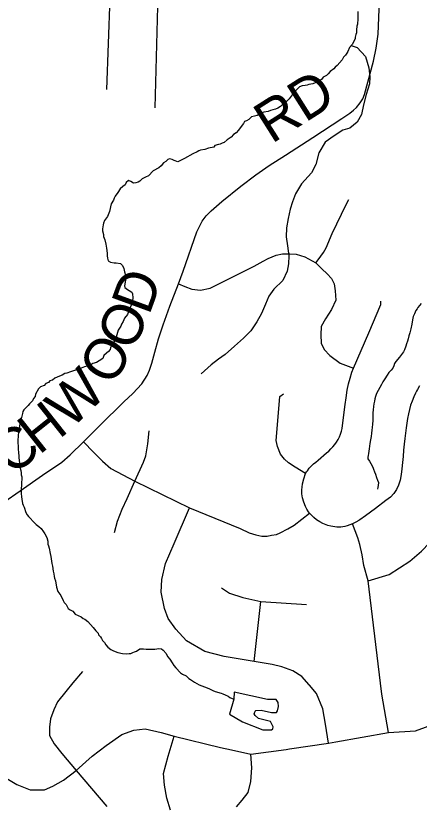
# Model space of a CAD drawing. Extents: x 44.2 to 78.2, y 4.5 to 26.5.
# Drawn here: x 49.842 to 50.4, y 19.168 to 20.266 of the extents above; entities that cross this region are included whole.
import ezdxf

# ---------------------------------------------------------------- set-up
doc = ezdxf.new("R2010")
doc.units = 0
for name, color, linetype in [('GM_X_County_Road', 7, 'Continuous'), ('GM_X_County_Road_Text', 7, 'Continuous'), ('GM_X_Minor_Lake', 7, 'Continuous'), ('GM_X_Minor_River', 7, 'Continuous'), ('GM_X_Township_Road', 7, 'Continuous')]:
    doc.layers.add(name, color=color, linetype=linetype)

msp = doc.modelspace()

# ---------------------------------------------------------------- linework, layer by layer
at = {"layer": 'GM_X_County_Road'}
msp.add_lwpolyline([(49.8253, 19.5938), (49.8476, 19.6098), (49.8785, 19.6311), (49.9052, 19.6495), (49.9169, 19.6595), (49.9356, 19.6776), (49.958, 19.7001), (49.9912, 19.7326), (50.0037, 19.744), (50.0162, 19.7576), (50.0235, 19.7692), (50.0269, 19.7766), (50.0299, 19.7861), (50.0343, 19.8013), (50.0392, 19.8196), (50.0455, 19.8391), (50.0549, 19.8648), (50.067, 19.8959), (50.0731, 19.9135), (50.0924, 19.9676), (50.0996, 19.9823), (50.1051, 19.9898), (50.1119, 19.9966), (50.127, 20.0095), (50.1533, 20.0306), (50.174, 20.0465), (50.1922, 20.0593), (50.215, 20.0736), (50.2527, 20.0982), (50.2927, 20.1241), (50.3038, 20.1315), (50.3089, 20.1356), (50.313, 20.1394), (50.3184, 20.1458), (50.3221, 20.1515), (50.3244, 20.1573), (50.3368, 20.2037), (50.3405, 20.2217), (50.3433, 20.2411), (50.345, 20.2868)], dxfattribs=at)
at = {"layer": 'GM_X_Minor_Lake'}
for points in [[(50.1901, 19.3214), (50.1439, 19.3315), (50.1433, 19.3216)], [(50.1433, 19.3216), (50.1376, 19.3008), (50.1556, 19.2902), (50.1835, 19.2794), (50.1957, 19.2795), (50.1976, 19.2806), (50.198, 19.2836), (50.194, 19.2909), (50.1778, 19.2951), (50.1729, 19.299), (50.1718, 19.3013), (50.173, 19.3051), (50.1738, 19.3058), (50.1814, 19.3064), (50.1958, 19.3034), (50.2023, 19.3033), (50.2038, 19.3056), (50.2051, 19.3116), (50.2048, 19.3169), (50.2022, 19.3212), (50.1901, 19.3214)]]:
    msp.add_lwpolyline(points, dxfattribs=at)
at = {"layer": 'GM_X_Minor_River'}
for points in [[(50.3152, 20.2721), (50.3149, 20.2596), (50.3144, 20.257), (50.3144, 20.2547), (50.3139, 20.252), (50.313, 20.2471), (50.3133, 20.2429), (50.3125, 20.2403), (50.3116, 20.2369), (50.3112, 20.2343), (50.3072, 20.2268), (50.3037, 20.2223), (50.3013, 20.2167), (50.2997, 20.2145), (50.2981, 20.2119), (50.2954, 20.2093), (50.2934, 20.2055), (50.2863, 20.1977), (50.2836, 20.1952), (50.2817, 20.1929)], [(50.306, 20.2253), (50.314, 20.2225), (50.3259, 20.2101), (50.3301, 20.1945), (50.3317, 20.1819), (50.3312, 20.1724), (50.3267, 20.1573), (50.323, 20.1433), (50.32, 20.13), (50.3141, 20.1191), (50.3041, 20.1109), (50.2945, 20.1081), (50.2822, 20.1003), (50.2699, 20.0918), (50.2612, 20.0768), (50.2571, 20.0609), (50.2511, 20.0492), (50.2371, 20.0339), (50.2289, 20.02), (50.2245, 20.009), (50.2212, 19.9992), (50.2187, 19.986), (50.2165, 19.9731), (50.2159, 19.9609), (50.2179, 19.9483), (50.2195, 19.9346), (50.2193, 19.9236), (50.2172, 19.9134), (50.2112, 19.9002), (50.1988, 19.8882), (50.1918, 19.8785), (50.1874, 19.8675), (50.1818, 19.8547), (50.1751, 19.8434), (50.1669, 19.8307), (50.1568, 19.8206), (50.1444, 19.8094), (50.1316, 19.7979), (50.122, 19.7916), (50.1123, 19.7838), (50.0984, 19.7715)], [(50.2817, 20.1929), (50.277, 20.1893), (50.2739, 20.1859), (50.2715, 20.1837), (50.2669, 20.1816), (50.2646, 20.1782), (50.26, 20.176), (50.2561, 20.1735), (50.253, 20.1721), (50.2473, 20.1711), (50.245, 20.1704), (50.2423, 20.1701), (50.2378, 20.1694), (50.2343, 20.168), (50.2292, 20.1628), (50.2257, 20.1587), (50.2198, 20.1517), (50.2163, 20.148), (50.2136, 20.1458), (50.2082, 20.141), (50.2043, 20.1388), (50.2012, 20.137), (50.1974, 20.1363), (50.194, 20.1353), (50.1909, 20.1342), (50.1848, 20.1329), (50.1806, 20.1315), (50.1759, 20.1285), (50.1721, 20.1275), (50.1679, 20.1265), (50.164, 20.1228), (50.161, 20.1213), (50.1583, 20.1203), (50.157, 20.1173), (50.1535, 20.1132), (50.15, 20.1084), (50.1468, 20.1043), (50.143, 20.1021), (50.1399, 20.0984), (50.1341, 20.0947), (50.1302, 20.091), (50.1275, 20.09), (50.1244, 20.0889), (50.1221, 20.0886), (50.1172, 20.0868), (50.1156, 20.0846), (50.1083, 20.0833), (50.1033, 20.0815), (50.0972, 20.0805), (50.0949, 20.0798), (50.0926, 20.0784), (50.0865, 20.0755), (50.0753, 20.069), (50.0715, 20.0672), (50.0661, 20.0643), (50.0608, 20.0663), (50.0582, 20.0675), (50.0544, 20.0687), (50.0521, 20.0677), (50.0494, 20.0647), (50.0463, 20.0629), (50.0431, 20.0588), (50.0396, 20.0559), (50.0316, 20.0519), (50.0253, 20.0452), (50.0211, 20.0431), (50.0165, 20.0409), (50.0133, 20.0376), (50.011, 20.0365), (50.008, 20.0354), (50.0046, 20.0351), (50.0008, 20.0371), (49.9978, 20.0384), (49.9943, 20.0358), (49.9931, 20.0324), (49.99, 20.0302), (49.9861, 20.0269), (49.9829, 20.022), (49.979, 20.0168), (49.9778, 20.0142), (49.977, 20.0112), (49.9738, 20.0064), (49.9713, 19.9958), (49.9688, 19.9887), (49.9645, 19.9831), (49.9633, 19.9797), (49.9624, 19.9771), (49.9615, 19.9718), (49.9615, 19.9691), (49.9629, 19.9641), (49.9632, 19.9611), (49.9649, 19.9565), (49.9663, 19.9508), (49.9673, 19.9451), (49.9683, 19.9382), (49.9682, 19.9344), (49.9685, 19.9314), (49.9695, 19.9275), (49.9729, 19.9256), (49.9778, 19.9247), (49.9805, 19.9246)], [(49.9805, 19.9246), (49.9865, 19.9241), (49.9895, 19.921), (49.9913, 19.9171), (49.9923, 19.9125), (49.9933, 19.9076), (49.994, 19.9038), (49.9922, 19.8932), (49.9925, 19.8909), (49.9963, 19.8881), (49.9985, 19.8866), (50.0022, 19.8842), (50.0033, 19.8819), (50.0039, 19.8762), (50.0031, 19.8724), (50.0022, 19.8679), (50.0006, 19.8645), (49.9982, 19.8596), (49.9965, 19.8532), (49.9922, 19.8484), (49.9902, 19.8439), (49.9878, 19.8398), (49.987, 19.8372), (49.9834, 19.8316), (49.9797, 19.8188), (49.9769, 19.8147), (49.9742, 19.8109), (49.9729, 19.8072), (49.9721, 19.8049), (49.9698, 19.8023), (49.9674, 19.8001), (49.9635, 19.7968), (49.9623, 19.7927), (49.9573, 19.7894), (49.9534, 19.7872), (49.9481, 19.7855), (49.9454, 19.784), (49.9423, 19.7826), (49.9366, 19.7812), (49.932, 19.7794), (49.927, 19.7773), (49.9231, 19.7762), (49.9201, 19.7752), (49.9174, 19.7741), (49.9124, 19.7723), (49.9097, 19.772), (49.9059, 19.7695), (49.902, 19.7681), (49.8955, 19.7652), (49.8924, 19.7626), (49.889, 19.7616), (49.887, 19.7594), (49.8832, 19.7579), (49.8808, 19.7553), (49.8758, 19.7532), (49.8731, 19.7506), (49.8691, 19.7431), (49.8687, 19.7401), (49.8663, 19.7371), (49.8647, 19.7341), (49.8608, 19.7301), (49.8589, 19.7278), (49.8557, 19.7245), (49.853, 19.7215), (49.8514, 19.7193), (49.851, 19.7167), (49.8489, 19.7091), (49.8468, 19.6997), (49.8467, 19.6974), (49.8458, 19.6937), (49.8454, 19.6902), (49.8449, 19.6865), (49.8447, 19.6781), (49.8448, 19.669), (49.8452, 19.6667), (49.8454, 19.6633), (49.8457, 19.6572), (49.846, 19.6549), (49.8463, 19.6523), (49.8466, 19.6473), (49.8469, 19.6443), (49.8486, 19.6378), (49.8493, 19.6344), (49.8492, 19.6317), (49.8499, 19.629), (49.8496, 19.6181), (49.8491, 19.612), (49.849, 19.609), (49.8493, 19.6059), (49.8496, 19.6014), (49.8502, 19.5979), (49.8509, 19.5922), (49.8519, 19.5899), (49.8534, 19.5872), (49.8555, 19.5796), (49.8573, 19.5765), (49.8591, 19.5742), (49.8617, 19.5718), (49.8658, 19.5672), (49.8699, 19.5633), (49.8736, 19.5605)], [(50.4029, 19.8684), (50.3982, 19.8632), (50.397, 19.861), (50.3955, 19.8587), (50.3934, 19.8542), (50.3918, 19.8505), (50.3906, 19.846), (50.3897, 19.8399), (50.3884, 19.8335), (50.3871, 19.8282), (50.3858, 19.8237), (50.3846, 19.8199), (50.3838, 19.8165), (50.3825, 19.8128), (50.3813, 19.8094), (50.3796, 19.8045), (50.3781, 19.8019), (50.3757, 19.7982), (50.3729, 19.7944), (50.3678, 19.7885), (50.3659, 19.7855), (50.365, 19.7825), (50.3634, 19.7791), (50.3611, 19.7765), (50.358, 19.7732), (50.3556, 19.7695), (50.3524, 19.7646), (50.3497, 19.7605), (50.3477, 19.7564), (50.3453, 19.7523), (50.3409, 19.7441), (50.3393, 19.7399), (50.3384, 19.7369), (50.338, 19.7335), (50.3371, 19.7297), (50.3366, 19.726), (50.3365, 19.7218), (50.336, 19.7176), (50.3358, 19.707), (50.3353, 19.7017), (50.3348, 19.6972), (50.3343, 19.6934), (50.3338, 19.6892), (50.3333, 19.6847), (50.3324, 19.6802), (50.3319, 19.6752), (50.3311, 19.6715), (50.3306, 19.6677), (50.3301, 19.6643), (50.3297, 19.6613), (50.3292, 19.6586), (50.3288, 19.6564), (50.3291, 19.6537), (50.3313, 19.6506), (50.3331, 19.6475), (50.336, 19.6425), (50.3367, 19.6398), (50.3381, 19.636), (50.3396, 19.6325), (50.341, 19.6283), (50.3424, 19.6245), (50.3435, 19.6211), (50.343, 19.6169), (50.3429, 19.6146), (50.3425, 19.612)], [(49.8736, 19.5605), (49.8769, 19.5574), (49.8802, 19.5531), (49.8821, 19.5504), (49.8846, 19.545), (49.886, 19.5401), (49.8859, 19.5359), (49.887, 19.5336), (49.888, 19.5302), (49.8894, 19.5229), (49.8904, 19.5191), (49.891, 19.5126), (49.8917, 19.5092), (49.8927, 19.5054), (49.8933, 19.4985), (49.8943, 19.4951), (49.895, 19.4913), (49.8953, 19.489), (49.8967, 19.4852), (49.898, 19.4764), (49.8998, 19.4707), (49.9042, 19.4649), (49.9071, 19.458), (49.9085, 19.4553), (49.9115, 19.4525), (49.914, 19.4471), (49.917, 19.4452), (49.9208, 19.4432), (49.9237, 19.4393), (49.9278, 19.4373), (49.9323, 19.4357), (49.9349, 19.4333), (49.9372, 19.4321), (49.9413, 19.429), (49.949, 19.4208), (49.9505, 19.4185), (49.9523, 19.4162), (49.9557, 19.413), (49.956, 19.4108), (49.959, 19.408), (49.9604, 19.4057), (49.9619, 19.4026), (49.9645, 19.3999), (49.9663, 19.3968), (49.9689, 19.3937), (49.9733, 19.3902), (49.9771, 19.3886), (49.9831, 19.3862), (49.9892, 19.3849), (49.9952, 19.3843), (49.9986, 19.3846), (50.0009, 19.3849), (50.0036, 19.386), (50.0059, 19.3871), (50.0086, 19.3881), (50.0132, 19.3911), (50.0159, 19.3914), (50.0186, 19.3913), (50.022, 19.3908), (50.0284, 19.3907), (50.0341, 19.3909), (50.0398, 19.3915), (50.0433, 19.3914), (50.0455, 19.3895), (50.0499, 19.3848), (50.0517, 19.3806), (50.0547, 19.3771), (50.058, 19.3721), (50.0605, 19.3682), (50.0631, 19.3651), (50.0698, 19.3581), (50.0724, 19.3561), (50.0776, 19.3537), (50.0813, 19.3502), (50.0836, 19.349), (50.0892, 19.3451), (50.0922, 19.3435), (50.0955, 19.3415), (50.1027, 19.3386), (50.1087, 19.3362), (50.1143, 19.3338), (50.1177, 19.3325), (50.126, 19.3301), (50.1283, 19.3292), (50.1313, 19.3276), (50.1354, 19.3256), (50.138, 19.324), (50.141, 19.3228), (50.1433, 19.3216)]]:
    msp.add_lwpolyline(points, dxfattribs=at)
at = {"layer": 'GM_X_Township_Road'}
for p, q in [((49.9677, 20.1646), (49.9728, 20.3129)), ((50.1718, 19.3737), (50.1809, 19.4569))]:
    msp.add_line(p, q, dxfattribs=at)
for points in [[(50.0344, 20.1392), (50.0388, 20.2969), (50.0388, 20.3033), (50.0385, 20.3105), (50.0358, 20.32)], [(50.257, 19.9246), (50.2601, 19.9291), (50.2676, 19.9389), (50.2714, 19.9456), (50.2796, 19.9655), (50.2991, 20.0053), (50.3028, 20.0125)], [(50.067, 19.8959), (50.0758, 19.892), (50.0851, 19.8882), (50.0973, 19.8869), (50.1105, 19.8896), (50.1718, 19.92), (50.184, 19.9271), (50.191, 19.9306), (50.2022, 19.9352), (50.211, 19.9373), (50.2209, 19.9373), (50.2298, 19.9366), (50.2419, 19.9331), (50.257, 19.9246), (50.2652, 19.9165), (50.2725, 19.9095), (50.2788, 19.9032), (50.2821, 19.8958), (50.2837, 19.886), (50.2844, 19.8731), (50.2786, 19.8605), (50.2701, 19.8473), (50.2643, 19.8367), (50.2638, 19.8253), (50.2644, 19.8138), (50.2684, 19.8052), (50.2761, 19.7969), (50.2905, 19.786), (50.3089, 19.7792)], [(50.4004, 19.7549), (50.3975, 19.7499), (50.3962, 19.7473), (50.3948, 19.7447), (50.3924, 19.7394), (50.3901, 19.7338), (50.3881, 19.7281), (50.3865, 19.7221), (50.3851, 19.7161), (50.3839, 19.7098), (50.3829, 19.7033), (50.3819, 19.6966), (50.381, 19.6894), (50.3801, 19.6819), (50.3793, 19.674), (50.3784, 19.6658), (50.3777, 19.6573), (50.3769, 19.6486), (50.376, 19.6401), (50.375, 19.632), (50.3736, 19.6245), (50.3715, 19.6177), (50.3687, 19.6114), (50.3659, 19.6074), (50.3649, 19.6059), (50.3602, 19.601), (50.3538, 19.5961), (50.3395, 19.5851), (50.3257, 19.5753), (50.3177, 19.5697), (50.3165, 19.5688), (50.3124, 19.5664), (50.3078, 19.5639), (50.3001, 19.5613), (50.2972, 19.5605), (50.2915, 19.5595), (50.286, 19.5595), (50.2777, 19.5606), (50.2736, 19.5619), (50.2712, 19.5626), (50.2665, 19.5645), (50.2624, 19.5667), (50.2579, 19.5695), (50.254, 19.5726), (50.248, 19.5786), (50.2468, 19.5804), (50.2446, 19.5842), (50.2425, 19.5881), (50.2402, 19.5942), (50.2387, 19.6), (50.2377, 19.6055), (50.2376, 19.6108), (50.2379, 19.6149), (50.2385, 19.6191), (50.2405, 19.6264), (50.2426, 19.6337), (50.2439, 19.6358), (50.2454, 19.6375), (50.2479, 19.6408), (50.2507, 19.6439), (50.2537, 19.6468), (50.2569, 19.6495), (50.2602, 19.652), (50.2715, 19.6621), (50.2748, 19.6647), (50.2778, 19.6675), (50.2806, 19.6705), (50.2832, 19.6737), (50.2856, 19.6771), (50.2877, 19.6806), (50.2895, 19.6843), (50.2911, 19.6881), (50.2924, 19.692), (50.2934, 19.696), (50.2943, 19.7036), (50.2976, 19.729), (50.2988, 19.738), (50.3005, 19.7489), (50.3023, 19.7574), (50.3044, 19.7655), (50.3068, 19.7736), (50.3089, 19.7792), (50.3304, 19.8279), (50.3469, 19.8674), (50.3467, 19.8716)], [(50.2426, 19.6337), (50.2282, 19.6423), (50.2193, 19.6484), (50.2135, 19.6533), (50.2082, 19.6604), (50.2039, 19.6708), (50.2021, 19.6791), (50.2044, 19.7063), (50.2071, 19.7402), (50.2122, 19.7439)], [(49.9782, 19.552), (49.9823, 19.5676), (49.989, 19.5843), (49.9957, 19.5991), (50.0065, 19.6231), (50.0184, 19.6495), (50.0216, 19.6579), (50.0246, 19.6746), (50.0262, 19.6924)], [(50.2848, 19.2628), (50.3573, 19.2758), (50.3951, 19.2779), (50.4311, 19.2914), (50.4652, 19.3172), (50.4862, 19.3399), (50.4964, 19.3587), (50.5121, 19.3975), (50.5189, 19.4153), (50.538, 19.4668), (50.5494, 19.4963), (50.5609, 19.5278), (50.566, 19.5402), (50.5677, 19.5516), (50.5613, 19.5722), (50.5258, 19.6879)], [(49.9356, 19.6776), (49.9491, 19.663), (49.9615, 19.6506), (49.9734, 19.6406), (50.0065, 19.6231), (50.0821, 19.5862), (50.1522, 19.5578), (50.1649, 19.5515), (50.1738, 19.5488), (50.1823, 19.5472), (50.1894, 19.5471), (50.1958, 19.5485), (50.2026, 19.5495), (50.2075, 19.5515), (50.2184, 19.5571), (50.227, 19.5624), (50.248, 19.5786)], [(50.2482, 19.341), (50.2476, 19.3417), (50.2376, 19.353), (50.2253, 19.361), (50.2097, 19.3663), (50.1966, 19.3695), (50.1718, 19.3737), (50.1302, 19.3806), (50.1033, 19.3877), (50.0779, 19.4025), (50.0631, 19.4184), (50.0526, 19.4332), (50.0473, 19.4469), (50.0431, 19.4696), (50.0436, 19.487), (50.0489, 19.5092), (50.061, 19.5367), (50.0821, 19.5862)], [(50.3293, 19.4853), (50.3586, 19.4941), (50.3869, 19.5126), (50.403, 19.5263), (50.4259, 19.5497), (50.4438, 19.5862)], [(50.3573, 19.2758), (50.3482, 19.3286), (50.3369, 19.424), (50.3293, 19.4853), (50.3234, 19.5063), (50.321, 19.521), (50.3176, 19.5353), (50.3149, 19.5447), (50.3078, 19.5639)], [(50.1265, 19.4754), (50.1376, 19.468), (50.1561, 19.4622), (50.1809, 19.4569), (50.244, 19.4524)], [(49.7005, 19.3675), (49.7086, 19.3626), (49.7291, 19.35), (49.7435, 19.3361), (49.7559, 19.3142), (49.7709, 19.2822), (49.7825, 19.2558), (49.7972, 19.2355), (49.8152, 19.2205), (49.8432, 19.2035), (49.8615, 19.1962), (49.8815, 19.1965), (49.893, 19.2015), (49.9078, 19.2099), (49.9251, 19.2229), (49.9475, 19.2428), (49.9666, 19.2576), (49.9883, 19.2727), (50.0049, 19.2786), (50.0207, 19.2805), (50.0429, 19.2758), (50.0609, 19.2703), (50.1251, 19.2548), (50.1402, 19.2515)], [(49.9338, 19.3601), (49.9208, 19.3441), (49.9108, 19.3322), (49.8995, 19.3182), (49.8945, 19.3068), (49.8898, 19.2945), (49.8885, 19.2832), (49.8884, 19.2716), (49.8946, 19.2599), (49.9053, 19.2466), (49.9251, 19.2229), (49.9679, 19.1731)], [(50.2744, 19.261), (50.2702, 19.2871), (50.2664, 19.3084), (50.258, 19.3296), (50.2482, 19.341)], [(50.0556, 19.1683), (50.0507, 19.1847), (50.0473, 19.2029), (50.0463, 19.2187), (50.0525, 19.2428), (50.0609, 19.2703)], [(50.2157, 19.2523), (50.2206, 19.253), (50.2744, 19.261), (50.2848, 19.2628)], [(50.1402, 19.2515), (50.1668, 19.2456), (50.2157, 19.2523)], [(50.1471, 19.1729), (50.1548, 19.1822), (50.1634, 19.1927), (50.1671, 19.2079), (50.1684, 19.2267), (50.1668, 19.2456)]]:
    msp.add_lwpolyline(points, dxfattribs=at)

# ---------------------------------------------------------------- texts
at = {"layer": 'GM_X_County_Road_Text'}
for s, height, rotation, p in [('RD', 0.05682, 32.3622, (50.1956, 20.0886)), ('D', 0.0568, 69.9108, (50.0261, 19.8511)), ('O', 0.0568, 65.0043, (50.003, 19.8008)), ('O', 0.0568, 59.9501, (49.9754, 19.7527)), ('W', 0.0568, 44.0032, (49.9175, 19.6934)), ('H', 0.0568, 38.4655, (49.8738, 19.6584)), ('C', 0.0568, 37.7778, (49.8363, 19.6293))]:
    msp.add_text(s, height=height, rotation=rotation, dxfattribs=at).set_placement(p)

doc.saveas('drawing.dxf')
